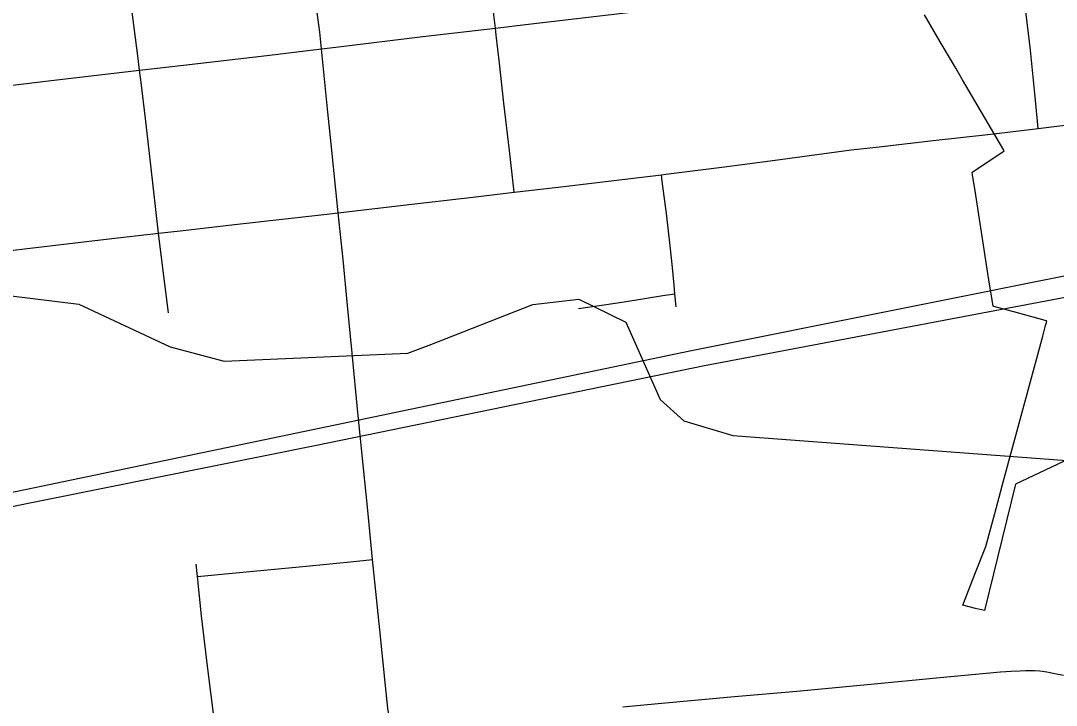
# Model space of a CAD drawing. Extents: x -1.4 to 35.4, y 0 to 22.
# Drawn here: x 13.3566 to 13.8193, y 19.0075 to 19.3135 of the extents above; entities that cross this region are included whole.
import ezdxf

# ---------------------------------------------------------------- set-up
doc = ezdxf.new("R2010")
doc.units = 0
for name, color, linetype in [('GM_X_City_Street', 7, 'Continuous'), ('GM_X_County_Road', 7, 'Continuous'), ('GM_X_County_Text', 7, 'Continuous'), ('GM_X_Minor_River', 7, 'Continuous'), ('GM_X_Rail_Line', 7, 'Continuous'), ('GM_X_Township_Road', 7, 'Continuous')]:
    doc.layers.add(name, color=color, linetype=linetype)

msp = doc.modelspace()

# ---------------------------------------------------------------- linework, layer by layer
at = {"layer": 'GM_X_City_Street'}
for points in [[(13.81123, 19.26536), (13.81093, 19.26857), (13.80978, 19.28097), (13.80781, 19.30037), (13.80542, 19.3201), (13.80386, 19.3326), (13.8033, 19.33748), (13.80279, 19.34189), (13.80164, 19.35315), (13.80115, 19.35858), (13.80025, 19.36556), (13.79929, 19.37274), (13.79844, 19.37839), (13.79764, 19.3832), (13.79688, 19.38776), (13.796, 19.39339), (13.79498, 19.40083), (13.79424, 19.40831), (13.79355, 19.41118), (13.79248, 19.41462)], [(13.57699, 19.23682), (13.57671, 19.23946), (13.57499, 19.25549), (13.57244, 19.27669), (13.57046, 19.29453), (13.56903, 19.30695), (13.56867, 19.31017), (13.568, 19.31615), (13.56578, 19.33457), (13.56356, 19.35405), (13.56027, 19.38126), (13.55942, 19.38827)], [(13.42267, 19.18289), (13.42094, 19.19587), (13.41872, 19.21362), (13.41807, 19.21847), (13.4147, 19.24897), (13.41231, 19.26977), (13.41039, 19.28582), (13.40968, 19.29134), (13.40886, 19.2978), (13.4064, 19.31733), (13.40439, 19.33436), (13.40121, 19.36299), (13.40105, 19.36717), (13.40118, 19.37046)], [(13.49092, 19.30088), (13.49736, 19.30166), (13.53631, 19.30639), (13.56867, 19.31017), (13.58218, 19.31174), (13.63047, 19.31747), (13.64697, 19.3194), (13.70196, 19.32583), (13.75529, 19.33198), (13.8033, 19.33748), (13.81256, 19.33854), (13.85881, 19.34394), (13.87841, 19.34618), (13.88092, 19.34647), (13.92334, 19.35138), (13.95925, 19.3555), (13.99473, 19.35953), (14.04382, 19.36513), (14.07902, 19.36923), (14.08565, 19.37)], [(13.49849, 19.22757), (13.52754, 19.23103), (13.55853, 19.23465), (13.57699, 19.23682), (13.59675, 19.23914), (13.63161, 19.2432), (13.6429, 19.24462), (13.64477, 19.24487), (13.66992, 19.24805), (13.69367, 19.25117), (13.72763, 19.25569), (13.7388, 19.25701), (13.76429, 19.25989), (13.79001, 19.26284), (13.81123, 19.26536), (13.83161, 19.26778)], [(13.64938, 19.18553), (13.64891, 19.19146), (13.64861, 19.19531), (13.64787, 19.2032), (13.6468, 19.21281), (13.64508, 19.22736), (13.64326, 19.24175), (13.6429, 19.24462)], [(13.60574, 19.18477), (13.61708, 19.1865), (13.6262, 19.18789), (13.64347, 19.19061), (13.64891, 19.19146)], [(13.443, 19.00136), (13.44004, 19.02495), (13.43742, 19.04739), (13.43559, 19.06505), (13.43503, 19.07049)], [(13.43559, 19.06505), (13.45423, 19.06687), (13.48259, 19.06954), (13.50675, 19.07192), (13.51381, 19.07262)], [(13.62562, 19.00681), (13.64136, 19.00821), (13.67556, 19.01134), (13.70334, 19.01372), (13.73638, 19.01684), (13.76721, 19.01988), (13.79442, 19.02235), (13.79918, 19.02268), (13.80297, 19.02293), (13.8056, 19.02301), (13.80781, 19.02301), (13.80962, 19.02301), (13.81193, 19.02285), (13.81505, 19.02235), (13.81858, 19.02169), (13.82253, 19.02095)]]:
    msp.add_lwpolyline(points, dxfattribs=at)
at = {"layer": 'GM_X_County_Road'}
for points in [[(13.40968, 19.29134), (13.42937, 19.29355), (13.46661, 19.29799), (13.49092, 19.30088)], [(13.32968, 19.28193), (13.34421, 19.2836), (13.36764, 19.28639), (13.40968, 19.29134)], [(13.41807, 19.21847), (13.42788, 19.21961), (13.45344, 19.22249), (13.49208, 19.22685), (13.49849, 19.22757)], [(13.3384, 19.20918), (13.35833, 19.21147), (13.3948, 19.21577), (13.41807, 19.21847)]]:
    msp.add_lwpolyline(points, dxfattribs=at)
at = {"layer": 'GM_X_County_Text'}
msp.add_lwpolyline([(13.82507, 19.11762), (13.80111, 19.10631), (13.78724, 19.04976), (13.78324, 19.05079), (13.77757, 19.05226), (13.78296, 19.06606), (13.78783, 19.07849), (13.79179, 19.09316), (13.79573, 19.10774), (13.81323, 19.1725), (13.81403, 19.17546), (13.81436, 19.17665), (13.8144, 19.1768), (13.81489, 19.17864), (13.81496, 19.17889), (13.81508, 19.17933), (13.8144, 19.17951), (13.802, 19.18286), (13.79132, 19.18575), (13.79108, 19.18581), (13.78908, 19.19855), (13.7827, 19.23935), (13.78218, 19.24269), (13.78212, 19.24308), (13.78208, 19.24331), (13.78206, 19.24345), (13.78171, 19.24571), (13.79495, 19.25459), (13.79504, 19.25464), (13.79504, 19.25465), (13.79587, 19.2552), (13.79589, 19.25522), (13.79592, 19.25523), (13.796, 19.25529), (13.79598, 19.25532), (13.79586, 19.25554), (13.79582, 19.2556), (13.77745, 19.28702), (13.77437, 19.29228), (13.77244, 19.29559), (13.7688, 19.30182), (13.76746, 19.3041), (13.76043, 19.31613)], dxfattribs=at)
at = {"layer": 'GM_X_Minor_River'}
msp.add_lwpolyline([(13.35116, 19.19067), (13.38261, 19.18671), (13.42329, 19.16777), (13.44748, 19.16127), (13.52955, 19.1648), (13.53911, 19.16843), (13.58536, 19.18663), (13.6059, 19.18894), (13.62699, 19.1787), (13.64235, 19.14423), (13.65282, 19.13455), (13.67473, 19.12809), (13.85181, 19.11477)], dxfattribs=at)
at = {"layer": 'GM_X_Rail_Line'}
for points in [[(13.15053, 19.02457), (13.16191, 19.02748), (13.24663, 19.06252), (13.32212, 19.09018), (13.48881, 19.12374), (13.66209, 19.15942), (13.85703, 19.19632), (14.00469, 19.22735), (14.06459, 19.24198), (14.11593, 19.25546), (14.14909, 19.2691), (14.21235, 19.30758)], [(13.15224, 19.03068), (13.2718, 19.07913), (13.32059, 19.096), (13.65551, 19.16593), (14.02438, 19.23982), (14.0875, 19.25728), (14.14427, 19.27609), (14.21235, 19.30758)]]:
    msp.add_lwpolyline(points, dxfattribs=at)
at = {"layer": 'GM_X_Township_Road'}
for points in [[(13.49092, 19.30088), (13.49016, 19.30838), (13.48901, 19.31717), (13.48777, 19.32712), (13.48539, 19.34701), (13.48258, 19.37024), (13.48099, 19.37933)], [(13.49849, 19.22757), (13.49526, 19.25843), (13.49381, 19.2726), (13.49092, 19.30088)], [(13.50839, 19.1267), (13.50724, 19.13838), (13.50471, 19.16485), (13.50265, 19.18614), (13.5006, 19.20669), (13.49849, 19.22757)], [(13.51381, 19.07262), (13.51169, 19.09449), (13.50882, 19.12227), (13.50839, 19.1267)], [(13.52219, 18.99718), (13.52139, 19.00143), (13.52065, 19.00612), (13.51959, 19.01623), (13.51704, 19.04122), (13.51381, 19.07262)]]:
    msp.add_lwpolyline(points, dxfattribs=at)

doc.saveas('drawing.dxf')
